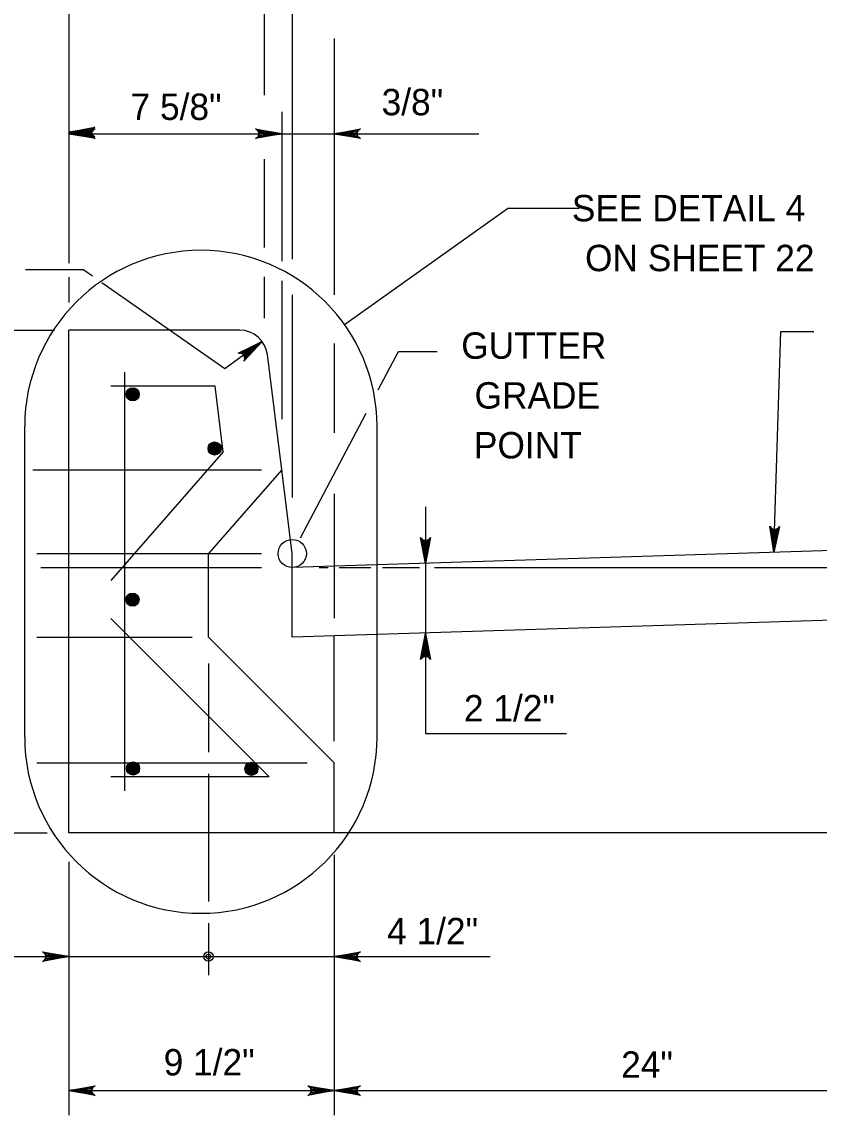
# Model space of a CAD drawing. Extents: x 2087776 to 2104538, y 970919 to 982612.
# Drawn here: x 2097362.2 to 2097659.6, y 973527 to 973934.9 of the extents above; entities that cross this region are included whole.
import ezdxf

# ---------------------------------------------------------------- set-up
doc = ezdxf.new("R2010")
doc.units = 0
doc.layers.add('1', color=7, linetype='Continuous')

msp = doc.modelspace()

# ---------------------------------------------------------------- linework, layer by layer
at = {"layer": '1'}
for p, q in [((2097379.73, 974001.35), (2097379.73, 973844.87)), ((2097463.07, 974001.35), (2097463.07, 973846.32)), ((2097452.65, 973948.6), (2097452.65, 973907.56)), ((2097478.69, 973928.67), (2097478.69, 973833.09)), ((2097459.16, 973901.35), (2097459.16, 973845.58)), ((2097379.73, 973893.15), (2097532.66, 973893.15)), ((2097452.65, 973883.68), (2097452.65, 973850.74)), ((2097482.53, 973822.02), (2097543.31, 973865.24)), ((2097570.11, 973865.24), (2097543.31, 973865.24)), ((2097363.63, 973842.46), (2097384.98, 973842.46)), ((2097388.56, 973839.95), (2097384.98, 973842.46)), ((2097379.73, 973839.63), (2097379.73, 973830.13)), ((2097452.65, 973839.7), (2097452.65, 973824.27)), ((2097459.16, 973838.23), (2097459.16, 973786.66)), ((2097437.96, 973805.39), (2097392.02, 973837.53)), ((2097463.07, 973833.07), (2097463.07, 973757.36)), ((2097169.73, 973819.84), (2097374.45, 973819.84)), ((2097379.73, 973632.34), (2097379.73, 973819.84)), ((2097443.46, 973819.84), (2097379.73, 973819.84)), ((2097451.85, 973815.59), (2097437.96, 973805.39)), ((2097478.69, 973814.91), (2097478.69, 973781.52)), ((2097459.16, 973767.76), (2097453.79, 973810.72)), ((2097495.16, 973797.57), (2097502.65, 973811.83)), ((2097502.65, 973811.83), (2097517.15, 973811.83)), ((2097400.57, 973647.97), (2097400.57, 973804.22)), ((2097434.26, 973799.01), (2097395.35, 973799.01)), ((2097437.33, 973774.45), (2097434.26, 973799.01)), ((2097466.12, 973742.31), (2097490.61, 973788.92)), ((2097363.3, 973667.96), (2097363.3, 973783.95)), ((2097494.69, 973667.96), (2097494.69, 973783.95)), ((2097437.33, 973774.45), (2097395.35, 973726.48)), ((2097366.31, 973767.76), (2097451.63, 973767.76)), ((2097459.16, 973767.76), (2097431.82, 973736.51)), ((2097463.07, 973736.51), (2097459.16, 973767.76)), ((2097478.69, 973758.8), (2097478.69, 973712.35)), ((2097512.79, 973753.98), (2097512.79, 973669.35)), ((2097791.18, 973741.71), (2097463.07, 973731.29)), ((2097367.78, 973736.51), (2097451.63, 973736.51)), ((2097431.82, 973705.26), (2097431.82, 973736.51)), ((2097463.07, 973736.51), (2097463.07, 973736.51)), ((2097463.07, 973705.26), (2097463.07, 973736.51)), ((2097369.25, 973731.29), (2097451.63, 973731.29)), ((2097463.07, 973705.24), (2097463.07, 973731.29)), ((2097473.1, 973731.29), (2097476.41, 973731.29)), ((2097480.6, 973731.29), (2097492.42, 973731.29)), ((2097496.74, 973731.29), (2097510.47, 973731.29)), ((2097516.07, 973731.29), (2097690.94, 973731.29)), ((2097454.42, 973653.18), (2097395.35, 973712.25)), ((2097743.04, 973714.13), (2097463.07, 973705.24)), ((2097367.78, 973705.26), (2097425.79, 973705.26)), ((2097478.69, 973658.38), (2097431.82, 973705.26)), ((2097478.69, 973666.44), (2097478.69, 973705.74)), ((2097431.82, 973695.47), (2097431.82, 973662.38)), ((2097512.79, 973669.35), (2097565.4, 973669.35)), ((2097367.78, 973658.38), (2097468.62, 973658.38)), ((2097478.69, 973632.34), (2097478.69, 973658.38)), ((2097454.42, 973653.18), (2097395.35, 973653.18)), ((2097431.82, 973654.27), (2097431.82, 973606.69)), ((2097289.04, 973632.34), (2097371.61, 973632.34)), ((2097791.18, 973632.34), (2097379.73, 973632.34)), ((2097478.69, 973624.08), (2097478.69, 973526.96)), ((2097379.73, 973621.49), (2097379.73, 973526.96)), ((2097431.82, 973598.6), (2097431.82, 973579.19)), ((2097323.34, 973586.12), (2097536.9, 973586.12)), ((2097379.73, 973536.12), (2097791.18, 973536.12))]:
    msp.add_line(p, q, dxfattribs=at)
for points in [[(2097379.61, 973893.76), (2097389.4, 973895.6), (2097389.02, 973895.34), (2097388.64, 973895.08), (2097388.45, 973894.75), (2097388.26, 973894.42), (2097388.2, 973894.09), (2097388.14, 973893.76), (2097388.2, 973893.44), (2097388.26, 973893.11), (2097388.45, 973892.78), (2097388.64, 973892.45), (2097389.02, 973892.19), (2097389.4, 973891.93), (2097379.61, 973893.76), (2097389.02, 973892.19), (2097388.64, 973892.45), (2097379.61, 973893.76), (2097388.45, 973892.78), (2097388.26, 973893.11), (2097379.61, 973893.76), (2097388.2, 973893.44), (2097388.14, 973893.76), (2097379.61, 973893.76), (2097388.2, 973894.09), (2097388.26, 973894.42), (2097379.61, 973893.76), (2097388.45, 973894.75), (2097388.64, 973895.08), (2097379.61, 973893.76), (2097389.02, 973895.34)], [(2097379.73, 973893.15), (2097389.51, 973894.99), (2097389.14, 973894.73), (2097388.76, 973894.46), (2097388.56, 973894.14), (2097388.37, 973893.81), (2097388.31, 973893.48), (2097388.26, 973893.15), (2097388.31, 973892.82), (2097388.37, 973892.5), (2097388.56, 973892.17), (2097388.76, 973891.84), (2097389.14, 973891.58), (2097389.51, 973891.32), (2097379.73, 973893.15), (2097389.14, 973891.58), (2097388.76, 973891.84), (2097379.73, 973893.15), (2097388.56, 973892.17), (2097388.37, 973892.5), (2097379.73, 973893.15), (2097388.31, 973892.82), (2097388.26, 973893.15), (2097379.73, 973893.15), (2097388.31, 973893.48), (2097388.37, 973893.81), (2097379.73, 973893.15), (2097388.56, 973894.14), (2097388.76, 973894.46), (2097379.73, 973893.15), (2097389.14, 973894.73)], [(2097459.16, 973893.15), (2097449.38, 973891.32), (2097449.75, 973891.58), (2097450.13, 973891.84), (2097450.32, 973892.17), (2097450.52, 973892.5), (2097450.57, 973892.82), (2097450.63, 973893.15), (2097450.57, 973893.48), (2097450.52, 973893.81), (2097450.32, 973894.14), (2097450.13, 973894.46), (2097449.75, 973894.73), (2097449.38, 973894.99), (2097459.16, 973893.15), (2097449.75, 973894.73), (2097450.13, 973894.46), (2097459.16, 973893.15), (2097450.32, 973894.14), (2097450.52, 973893.81), (2097459.16, 973893.15), (2097450.57, 973893.48), (2097450.63, 973893.15), (2097459.16, 973893.15), (2097450.57, 973892.82), (2097450.52, 973892.5), (2097459.16, 973893.15), (2097450.32, 973892.17), (2097450.13, 973891.84), (2097459.16, 973893.15), (2097449.75, 973891.58)], [(2097478.69, 973893.15), (2097488.48, 973894.99), (2097488.1, 973894.73), (2097487.72, 973894.46), (2097487.53, 973894.14), (2097487.33, 973893.81), (2097487.28, 973893.48), (2097487.22, 973893.15), (2097487.28, 973892.82), (2097487.33, 973892.5), (2097487.53, 973892.17), (2097487.72, 973891.84), (2097488.1, 973891.58), (2097488.48, 973891.32), (2097478.69, 973893.15), (2097488.1, 973891.58), (2097487.72, 973891.84), (2097478.69, 973893.15), (2097487.53, 973892.17), (2097487.33, 973892.5), (2097478.69, 973893.15), (2097487.28, 973892.82), (2097487.22, 973893.15), (2097478.69, 973893.15), (2097487.28, 973893.48), (2097487.33, 973893.81), (2097478.69, 973893.15), (2097487.53, 973894.14), (2097487.72, 973894.46), (2097478.69, 973893.15), (2097488.1, 973894.73)], [(2097642.65, 973736.99), (2097645.33, 973819.38), (2097657.58, 973819.38)], [(2097451.85, 973815.59), (2097445.05, 973808.32), (2097445.2, 973808.76), (2097445.35, 973809.19), (2097445.31, 973809.57), (2097445.28, 973809.95), (2097445.13, 973810.25), (2097444.98, 973810.55), (2097444.74, 973810.78), (2097444.5, 973811.01), (2097444.15, 973811.16), (2097443.8, 973811.31), (2097443.34, 973811.29), (2097442.88, 973811.28), (2097451.85, 973815.59), (2097443.34, 973811.29), (2097443.8, 973811.31), (2097451.85, 973815.59), (2097444.15, 973811.16), (2097444.5, 973811.01), (2097451.85, 973815.59), (2097444.74, 973810.78), (2097444.98, 973810.55), (2097451.85, 973815.59), (2097445.13, 973810.25), (2097445.28, 973809.95), (2097451.85, 973815.59), (2097445.31, 973809.57), (2097445.35, 973809.19), (2097451.85, 973815.59), (2097445.2, 973808.76)], [(2097642.65, 973736.99), (2097641.15, 973746.76), (2097641.4, 973746.37), (2097641.64, 973745.99), (2097641.96, 973745.79), (2097642.28, 973745.58), (2097642.61, 973745.52), (2097642.93, 973745.45), (2097643.26, 973745.5), (2097643.58, 973745.54), (2097643.92, 973745.72), (2097644.25, 973745.91), (2097644.52, 973746.27), (2097644.79, 973746.64), (2097642.65, 973736.99), (2097644.52, 973746.27), (2097644.25, 973745.91), (2097642.65, 973736.99), (2097643.92, 973745.72), (2097643.58, 973745.54), (2097642.65, 973736.99), (2097643.26, 973745.5), (2097642.93, 973745.45), (2097642.65, 973736.99), (2097642.61, 973745.52), (2097642.28, 973745.58), (2097642.65, 973736.99), (2097641.96, 973745.79), (2097641.64, 973745.99), (2097642.65, 973736.99), (2097641.4, 973746.37)], [(2097512.79, 973732.73), (2097510.95, 973742.52), (2097511.21, 973742.14), (2097511.48, 973741.77), (2097511.8, 973741.57), (2097512.13, 973741.38), (2097512.46, 973741.32), (2097512.79, 973741.26), (2097513.12, 973741.32), (2097513.44, 973741.38), (2097513.77, 973741.57), (2097514.1, 973741.77), (2097514.36, 973742.14), (2097514.62, 973742.52), (2097512.79, 973732.73), (2097514.36, 973742.14), (2097514.1, 973741.77), (2097512.79, 973732.73), (2097513.77, 973741.57), (2097513.44, 973741.38), (2097512.79, 973732.73), (2097513.12, 973741.32), (2097512.79, 973741.26), (2097512.79, 973732.73), (2097512.46, 973741.32), (2097512.13, 973741.38), (2097512.79, 973732.73), (2097511.8, 973741.57), (2097511.48, 973741.77), (2097512.79, 973732.73), (2097511.21, 973742.14)], [(2097512.79, 973706.7), (2097514.62, 973696.91), (2097514.36, 973697.29), (2097514.1, 973697.67), (2097513.77, 973697.86), (2097513.44, 973698.05), (2097513.12, 973698.11), (2097512.79, 973698.17), (2097512.46, 973698.11), (2097512.13, 973698.05), (2097511.8, 973697.86), (2097511.48, 973697.67), (2097511.21, 973697.29), (2097510.95, 973696.91), (2097512.79, 973706.7), (2097511.21, 973697.29), (2097511.48, 973697.67), (2097512.79, 973706.7), (2097511.8, 973697.86), (2097512.13, 973698.05), (2097512.79, 973706.7), (2097512.46, 973698.11), (2097512.79, 973698.17), (2097512.79, 973706.7), (2097513.12, 973698.11), (2097513.44, 973698.05), (2097512.79, 973706.7), (2097513.77, 973697.86), (2097514.1, 973697.67), (2097512.79, 973706.7), (2097514.36, 973697.29)], [(2097379.73, 973586.12), (2097369.94, 973584.29), (2097370.32, 973584.55), (2097370.7, 973584.81), (2097370.89, 973585.14), (2097371.09, 973585.46), (2097371.14, 973585.79), (2097371.2, 973586.12), (2097371.14, 973586.45), (2097371.09, 973586.78), (2097370.89, 973587.1), (2097370.7, 973587.43), (2097370.32, 973587.69), (2097369.94, 973587.95), (2097379.73, 973586.12), (2097370.32, 973587.69), (2097370.7, 973587.43), (2097379.73, 973586.12), (2097370.89, 973587.1), (2097371.09, 973586.78), (2097379.73, 973586.12), (2097371.14, 973586.45), (2097371.2, 973586.12), (2097379.73, 973586.12), (2097371.14, 973585.79), (2097371.09, 973585.46), (2097379.73, 973586.12), (2097370.89, 973585.14), (2097370.7, 973584.81), (2097379.73, 973586.12), (2097370.32, 973584.55)], [(2097478.69, 973586.12), (2097488.48, 973587.95), (2097488.1, 973587.69), (2097487.72, 973587.43), (2097487.53, 973587.1), (2097487.33, 973586.78), (2097487.28, 973586.45), (2097487.22, 973586.12), (2097487.28, 973585.79), (2097487.33, 973585.46), (2097487.53, 973585.14), (2097487.72, 973584.81), (2097488.1, 973584.55), (2097488.48, 973584.29), (2097478.69, 973586.12), (2097488.1, 973584.55), (2097487.72, 973584.81), (2097478.69, 973586.12), (2097487.53, 973585.14), (2097487.33, 973585.46), (2097478.69, 973586.12), (2097487.28, 973585.79), (2097487.22, 973586.12), (2097478.69, 973586.12), (2097487.28, 973586.45), (2097487.33, 973586.78), (2097478.69, 973586.12), (2097487.53, 973587.1), (2097487.72, 973587.43), (2097478.69, 973586.12), (2097488.1, 973587.69)], [(2097379.73, 973536.12), (2097389.51, 973537.95), (2097389.14, 973537.69), (2097388.76, 973537.43), (2097388.56, 973537.1), (2097388.37, 973536.78), (2097388.31, 973536.45), (2097388.26, 973536.12), (2097388.31, 973535.79), (2097388.37, 973535.46), (2097388.56, 973535.14), (2097388.76, 973534.81), (2097389.14, 973534.55), (2097389.51, 973534.29), (2097379.73, 973536.12), (2097389.14, 973534.55), (2097388.76, 973534.81), (2097379.73, 973536.12), (2097388.56, 973535.14), (2097388.37, 973535.46), (2097379.73, 973536.12), (2097388.31, 973535.79), (2097388.26, 973536.12), (2097379.73, 973536.12), (2097388.31, 973536.45), (2097388.37, 973536.78), (2097379.73, 973536.12), (2097388.56, 973537.1), (2097388.76, 973537.43), (2097379.73, 973536.12), (2097389.14, 973537.69)], [(2097478.69, 973536.12), (2097468.9, 973534.29), (2097469.28, 973534.55), (2097469.66, 973534.81), (2097469.85, 973535.14), (2097470.05, 973535.46), (2097470.1, 973535.79), (2097470.16, 973536.12), (2097470.1, 973536.45), (2097470.05, 973536.78), (2097469.85, 973537.1), (2097469.66, 973537.43), (2097469.28, 973537.69), (2097468.9, 973537.95), (2097478.69, 973536.12), (2097469.28, 973537.69), (2097469.66, 973537.43), (2097478.69, 973536.12), (2097469.85, 973537.1), (2097470.05, 973536.78), (2097478.69, 973536.12), (2097470.1, 973536.45), (2097470.16, 973536.12), (2097478.69, 973536.12), (2097470.1, 973535.79), (2097470.05, 973535.46), (2097478.69, 973536.12), (2097469.85, 973535.14), (2097469.66, 973534.81), (2097478.69, 973536.12), (2097469.28, 973534.55)], [(2097478.69, 973536.12), (2097488.48, 973537.95), (2097488.1, 973537.69), (2097487.72, 973537.43), (2097487.53, 973537.1), (2097487.33, 973536.78), (2097487.28, 973536.45), (2097487.22, 973536.12), (2097487.28, 973535.79), (2097487.33, 973535.46), (2097487.53, 973535.14), (2097487.72, 973534.81), (2097488.1, 973534.55), (2097488.48, 973534.29), (2097478.69, 973536.12), (2097488.1, 973534.55), (2097487.72, 973534.81), (2097478.69, 973536.12), (2097487.53, 973535.14), (2097487.33, 973535.46), (2097478.69, 973536.12), (2097487.28, 973535.79), (2097487.22, 973536.12), (2097478.69, 973536.12), (2097487.28, 973536.45), (2097487.33, 973536.78), (2097478.69, 973536.12), (2097487.53, 973537.1), (2097487.72, 973537.43), (2097478.69, 973536.12), (2097488.1, 973537.69)]]:
    msp.add_lwpolyline(points, dxfattribs=at)
for centre, radius in [((2097403.56, 973795.92), 2.45), ((2097403.56, 973795.92), 2.28), ((2097403.56, 973795.92), 2.11), ((2097403.56, 973795.92), 1.93), ((2097403.56, 973795.92), 1.76), ((2097403.56, 973795.92), 1.58), ((2097403.56, 973795.92), 1.41), ((2097403.56, 973795.92), 1.23), ((2097403.56, 973795.92), 1.06), ((2097403.56, 973795.92), 0.886), ((2097403.56, 973795.92), 0.711), ((2097403.56, 973795.92), 0.537), ((2097403.56, 973795.92), 0.363), ((2097403.56, 973795.92), 0.188), ((2097434.12, 973775.69), 2.45), ((2097434.12, 973775.69), 2.28), ((2097434.12, 973775.69), 2.11), ((2097434.12, 973775.69), 1.93), ((2097434.12, 973775.69), 1.76), ((2097434.12, 973775.69), 1.58), ((2097434.12, 973775.69), 1.41), ((2097434.12, 973775.69), 1.23), ((2097434.12, 973775.69), 1.06), ((2097434.12, 973775.69), 0.886), ((2097434.12, 973775.69), 0.711), ((2097434.12, 973775.69), 0.537), ((2097434.12, 973775.69), 0.363), ((2097434.12, 973775.69), 0.188), ((2097463.07, 973736.51), 5.25), ((2097403.49, 973719.3), 2.45), ((2097403.49, 973719.3), 2.28), ((2097403.49, 973719.3), 2.11), ((2097403.49, 973719.3), 1.93), ((2097403.49, 973719.3), 1.76), ((2097403.49, 973719.3), 1.58), ((2097403.49, 973719.3), 1.41), ((2097403.49, 973719.3), 1.23), ((2097403.49, 973719.3), 1.06), ((2097403.49, 973719.3), 0.886), ((2097403.49, 973719.3), 0.711), ((2097403.49, 973719.3), 0.537), ((2097403.49, 973719.3), 0.363), ((2097403.49, 973719.3), 0.188), ((2097403.69, 973656.31), 2.45), ((2097403.69, 973656.31), 2.28), ((2097403.69, 973656.31), 2.11), ((2097403.69, 973656.31), 1.93), ((2097403.69, 973656.31), 1.76), ((2097403.69, 973656.31), 1.58), ((2097403.69, 973656.31), 1.41), ((2097403.69, 973656.31), 1.23), ((2097403.69, 973656.31), 1.06), ((2097403.69, 973656.31), 0.886), ((2097403.69, 973656.31), 0.711), ((2097403.69, 973656.31), 0.537), ((2097403.69, 973656.31), 0.363), ((2097403.69, 973656.31), 0.188), ((2097447.84, 973656.18), 2.45), ((2097447.84, 973656.18), 2.28), ((2097447.84, 973656.18), 2.11), ((2097447.84, 973656.18), 1.93), ((2097447.84, 973656.18), 1.76), ((2097447.84, 973656.18), 1.58), ((2097447.84, 973656.18), 1.41), ((2097447.84, 973656.18), 1.23), ((2097447.84, 973656.18), 1.06), ((2097447.84, 973656.18), 0.886), ((2097447.84, 973656.18), 0.711), ((2097447.84, 973656.18), 0.537), ((2097447.84, 973656.18), 0.363), ((2097447.84, 973656.18), 0.188), ((2097431.82, 973586.12), 1.75), ((2097431.82, 973586.12), 0.875)]:
    msp.add_circle(centre, radius, dxfattribs=at)
for centre, radius, start, end in [((2097428.99, 973783.95), 65.69, 0, 180), ((2097443.46, 973809.43), 10.41, 7.1218, 90), ((2097428.99, 973667.96), 65.69, 180, 0)]:
    msp.add_arc(centre, radius, start, end, dxfattribs=at)

# ---------------------------------------------------------------- texts
for s, height, p in [('7 5/8"', 9.843, (2097402.77, 973898.28)), ('SEE DETAIL 4', 9.8425, (2097567.35, 973860.46)), ('ON SHEET 22', 9.8425, (2097572.27, 973841.86)), ('GUTTER', 9.843, (2097526.09, 973809.18)), ('GRADE', 9.843, (2097531.05, 973790.59)), ('POINT', 9.843, (2097530.82, 973772)), ('2 1/2"', 9.843, (2097527.1, 973673.87)), ('4 1/2"', 9.843, (2097498.44, 973590.71)), ('24"', 9.843, (2097585.73, 973540.92))]:
    msp.add_text(s, height=height, dxfattribs=at).set_placement(p)
for s, p in [('3/8"', (2097496.4, 973900.03)), ('9 1/2"', (2097415.11, 973541.78))]:
    msp.add_text(s, height=9.843, rotation=360, dxfattribs=at).set_placement(p)

doc.saveas('drawing.dxf')
